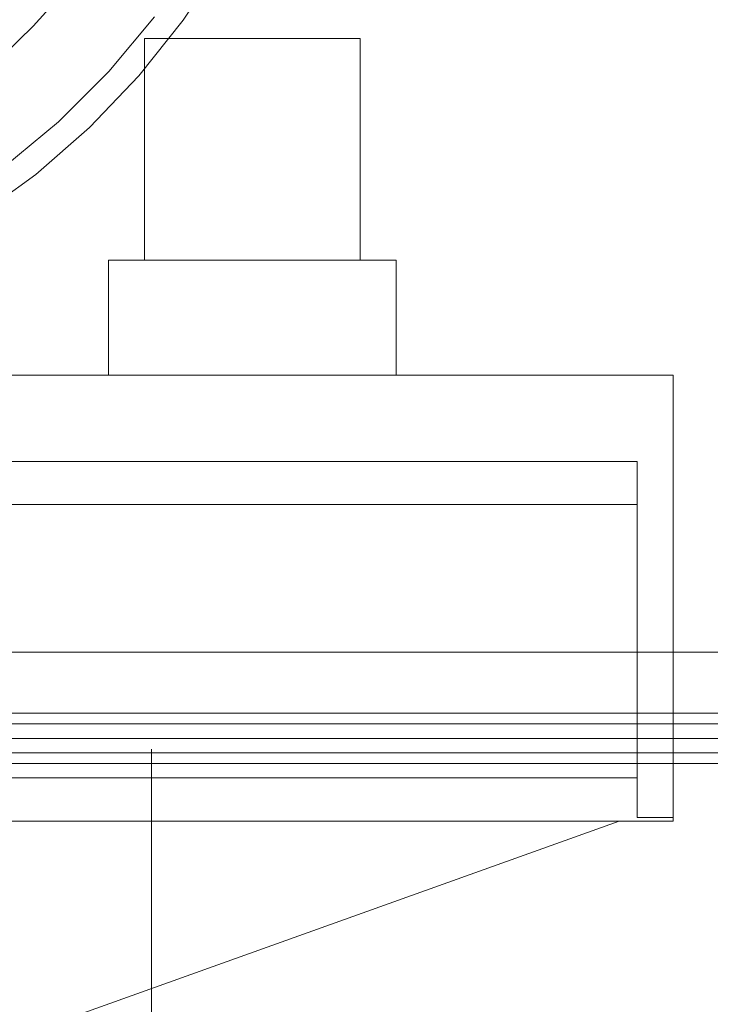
# Model space of a CAD drawing. Header units: millimetres. Extents: x -2233 to 65662, y -50530 to 6847.
# Tile 636 of 656: x 26353 to 26545, y 1213 to 1487. Entities that reach past the tile are written whole.
import ezdxf

# ---------------------------------------------------------------- set-up
doc = ezdxf.new("R2010")
doc.units = ezdxf.units.MM
for name, color, linetype, lineweight in [('COTAS_P', 1, 'Continuous', 0), ('lateral_briquetadora', 7, 'Continuous', 0), ('lateral_C05', 7, 'Continuous', 0)]:
    doc.layers.add(name, color=color, linetype=linetype, lineweight=lineweight)
doc.dimstyles.new('R19_100', dxfattribs={"dimtxt": 250, "dimasz": 150, "dimexe": 150, "dimexo": 80, "dimgap": 100, "dimtad": 1, "dimtih": 1, "dimtoh": 1, "dimdsep": 46, "dimcen": 0.09, "dimadec": 0, "dimazin": 0, "dimtfac": 1, "dimtdec": 4, "dimtofl": 0, "dimtmove": 0, "dimatfit": 3, "dimfxl": 1, "dimtolj": 1, "dimtzin": 0, "dimarcsym": 0})

# ---------------------------------------------------------------- blocks, each defined once
blk = doc.blocks.new('DIM_R32_7')
at = {"layer": 'COTAS_P'}
for p, q in [((24250.07, 2141), (24400.07, 2186)), ((26750.07, 2141), (26600.07, 2186)), ((24250.07, 1241), (24250.07, 2141)), ((24250.07, 2141), (26750.07, 2141)), ((24250.07, 2141), (24400.07, 2096)), ((26750.07, 2141), (26600.07, 2096)), ((26750.07, 1241), (26750.07, 2141))]:
    blk.add_line(p, q, dxfattribs=at)
blk.add_text('2500 P', height=250, dxfattribs=at).set_placement((25500.07, 2241))
blk = doc.blocks.new('DIM_R32_10')
at = {"layer": 'COTAS_P'}
for p, q in [((40140.5, 4243.89), (39984.7, 4259.84)), ((26530.5, 1633.89), (40140.5, 4243.89)), ((40140.5, 4243.89), (40001.65, 4171.45)), ((40310, 3360), (40140.5, 4243.89)), ((26530.5, 1633.89), (26669.34, 1706.34)), ((26700, 750), (26530.5, 1633.89)), ((26530.5, 1633.89), (26686.29, 1617.95))]:
    blk.add_line(p, q, dxfattribs=at)
blk.add_text('13858 P', height=250, rotation=10.8559, dxfattribs=at).set_placement((33316.66, 3037.1))

msp = doc.modelspace()

# ---------------------------------------------------------------- linework, layer by layer
at = {"layer": 'lateral_briquetadora'}
for p, q in [((26409.785, 1503.249), (26398.86, 1486.699)), ((26357.177, 1485.066), (26364.966, 1493.7)), ((26390.843, 1487.636), (26378.215, 1472.429)), ((26398.86, 1486.699), (26386.496, 1471.196)), ((26348.874, 1476.926), (26357.177, 1485.066)), ((26388.067, 1420), (26388.067, 1481.6)), ((26388.067, 1481.6), (26448.067, 1481.6)), ((26448.067, 1481.6), (26448.067, 1420)), ((26378.215, 1472.429), (26364.238, 1458.452)), ((26386.496, 1471.196), (26372.792, 1456.862)), ((26364.238, 1458.452), (26349.031, 1445.824)), ((26372.792, 1456.862), (26357.859, 1443.815)), ((26357.859, 1443.815), (26341.816, 1432.159)), ((26378.067, 1420), (26458.067, 1420)), ((26378.067, 1388), (26378.067, 1420)), ((26448.067, 1420), (26388.067, 1420)), ((26458.067, 1420), (26458.067, 1388)), ((26535.067, 1388), (25905.067, 1388)), ((26458.067, 1388), (26378.067, 1388)), ((26535.067, 1265), (26535.067, 1388)), ((26525.067, 1364), (25905.067, 1364)), ((26525.067, 1364), (26525.067, 1265)), ((26525.067, 1352), (26525.067, 1364)), ((26525.067, 1352), (25905.067, 1352)), ((26525.067, 1276), (26525.067, 1352)), ((26525.067, 1276), (25905.067, 1276)), ((26525.067, 1265), (26525.067, 1276)), ((26525.067, 1265), (26535.067, 1265)), ((26535.067, 1265), (26535.067, 1264)), ((26535.067, 1264), (25905.067, 1264)), ((25950.067, 1264), (26520.067, 1264)), ((26520.067, 1264), (25950.067, 1060))]:
    msp.add_line(p, q, dxfattribs=at)
at = {"layer": 'lateral_C05'}
for p, q in [((24310.067, 1311), (26690.067, 1311)), ((24250.067, 1294), (26750.067, 1294)), ((24310.067, 1294), (26690.067, 1294)), ((26397.696, 1294), (26397.706, 1294)), ((26397.706, 1294), (26397.723, 1294)), ((26397.723, 1294), (26397.747, 1294)), ((26397.747, 1294), (26397.778, 1294)), ((26397.778, 1294), (26397.815, 1294)), ((26397.815, 1294), (26397.858, 1294)), ((26397.858, 1294), (26397.908, 1294)), ((26397.908, 1294), (26397.965, 1294)), ((26397.965, 1294), (26398.027, 1294)), ((26398.027, 1294), (26398.096, 1294)), ((26398.096, 1294), (26398.17, 1294)), ((26398.17, 1294), (26398.25, 1294)), ((26398.25, 1294), (26398.336, 1294)), ((26398.336, 1294), (26398.427, 1294)), ((26398.427, 1294), (26398.522, 1294)), ((26398.522, 1294), (26398.623, 1294)), ((26398.623, 1294), (26398.728, 1294)), ((26398.728, 1294), (26398.837, 1294)), ((26398.837, 1294), (26398.95, 1294)), ((26398.95, 1294), (26399.067, 1294)), ((26399.067, 1294), (26399.188, 1294)), ((26399.188, 1294), (26399.311, 1294)), ((26399.311, 1294), (26399.438, 1294)), ((26399.438, 1294), (26399.567, 1294)), ((26399.567, 1294), (26399.698, 1294)), ((26399.698, 1294), (26399.831, 1294)), ((26399.831, 1294), (26399.965, 1294)), ((26399.965, 1294), (26400.101, 1294)), ((26400.101, 1294), (26400.237, 1294)), ((26400.237, 1294), (26400.374, 1294)), ((26400.374, 1294), (26400.511, 1294)), ((26400.511, 1294), (26400.648, 1294)), ((26400.648, 1294), (26400.784, 1294)), ((26400.784, 1294), (26400.92, 1294)), ((26400.92, 1294), (26401.054, 1294)), ((26401.054, 1294), (26401.187, 1294)), ((26401.187, 1294), (26401.318, 1294)), ((26401.318, 1294), (26401.447, 1294)), ((26401.447, 1294), (26401.574, 1294)), ((26401.574, 1294), (26401.697, 1294)), ((26401.697, 1294), (26401.817, 1294)), ((26401.817, 1294), (26401.934, 1294)), ((26401.934, 1294), (26402.048, 1294)), ((26402.048, 1294), (26402.157, 1294)), ((26402.157, 1294), (26402.262, 1294)), ((26402.262, 1294), (26402.363, 1294)), ((26402.363, 1294), (26402.458, 1294)), ((26402.458, 1294), (26402.549, 1294)), ((26402.549, 1294), (26402.635, 1294)), ((26402.635, 1294), (26402.715, 1294)), ((26402.715, 1294), (26402.789, 1294)), ((26402.789, 1294), (26402.858, 1294)), ((26402.858, 1294), (26402.92, 1294)), ((26402.92, 1294), (26402.977, 1294)), ((26402.977, 1294), (26403.027, 1294)), ((26403.027, 1294), (26403.07, 1294)), ((26403.07, 1294), (26403.107, 1294)), ((26403.107, 1294), (26403.138, 1294)), ((26403.138, 1294), (26403.162, 1294)), ((26403.162, 1294), (26403.179, 1294)), ((26403.179, 1294), (26403.189, 1294)), ((24250.067, 1291), (26750.067, 1291)), ((24310.067, 1291), (26690.067, 1291)), ((26100.817, 1291), (26700.067, 1291)), ((26397.446, 1291), (26397.457, 1291)), ((26397.457, 1291), (26397.476, 1291)), ((26397.476, 1291), (26397.502, 1291)), ((26397.502, 1291), (26397.535, 1291)), ((26397.535, 1291), (26397.576, 1291)), ((26397.576, 1291), (26397.623, 1291)), ((26397.623, 1291), (26397.678, 1291)), ((26397.678, 1291), (26397.74, 1291)), ((26397.696, 1291), (26397.706, 1291)), ((26397.706, 1291), (26397.723, 1291)), ((26397.723, 1291), (26397.747, 1291)), ((26397.74, 1291), (26397.808, 1291)), ((26397.747, 1291), (26397.778, 1291)), ((26397.778, 1291), (26397.815, 1291)), ((26397.808, 1291), (26397.883, 1291)), ((26397.815, 1291), (26397.858, 1291)), ((26397.858, 1291), (26397.908, 1291)), ((26397.883, 1291), (26397.964, 1291)), ((26397.908, 1291), (26397.965, 1291)), ((26397.964, 1291), (26398.051, 1291)), ((26397.965, 1291), (26398.027, 1291)), ((26398.027, 1291), (26398.096, 1291)), ((26398.051, 1291), (26398.144, 1291)), ((26398.096, 1291), (26398.17, 1291)), ((26398.144, 1291), (26398.243, 1291)), ((26398.17, 1291), (26398.25, 1291)), ((26398.243, 1291), (26398.348, 1291)), ((26398.25, 1291), (26398.336, 1291)), ((26398.336, 1291), (26398.427, 1291)), ((26398.348, 1291), (26398.457, 1291)), ((26398.427, 1291), (26398.522, 1291)), ((26398.457, 1291), (26398.572, 1291)), ((26398.522, 1291), (26398.623, 1291)), ((26398.572, 1291), (26398.691, 1291)), ((26398.623, 1291), (26398.728, 1291)), ((26398.691, 1291), (26398.815, 1291)), ((26398.728, 1291), (26398.837, 1291)), ((26398.815, 1291), (26398.942, 1291)), ((26398.837, 1291), (26398.95, 1291)), ((26398.942, 1291), (26399.074, 1291)), ((26398.95, 1291), (26399.067, 1291)), ((26399.067, 1291), (26399.188, 1291)), ((26399.074, 1291), (26399.209, 1291)), ((26399.188, 1291), (26399.311, 1291)), ((26399.209, 1291), (26399.346, 1291)), ((26399.311, 1291), (26399.438, 1291)), ((26399.346, 1291), (26399.487, 1291)), ((26399.438, 1291), (26399.567, 1291)), ((26399.487, 1291), (26399.63, 1291)), ((26399.567, 1291), (26399.698, 1291)), ((26399.63, 1291), (26399.775, 1291)), ((26399.698, 1291), (26399.831, 1291)), ((26399.775, 1291), (26399.922, 1291)), ((26399.831, 1291), (26399.965, 1291)), ((26399.922, 1291), (26400.069, 1291)), ((26399.965, 1291), (26400.101, 1291)), ((26400.069, 1291), (26400.218, 1291)), ((26400.101, 1291), (26400.237, 1291)), ((26400.218, 1291), (26400.368, 1291)), ((26400.237, 1291), (26400.374, 1291)), ((26400.368, 1291), (26400.517, 1291)), ((26400.374, 1291), (26400.511, 1291)), ((26400.511, 1291), (26400.648, 1291)), ((26400.517, 1291), (26400.667, 1291)), ((26400.648, 1291), (26400.784, 1291)), ((26400.667, 1291), (26400.816, 1291)), ((26400.784, 1291), (26400.92, 1291)), ((26400.816, 1291), (26400.963, 1291)), ((26400.92, 1291), (26401.054, 1291)), ((26400.963, 1291), (26401.11, 1291)), ((26401.054, 1291), (26401.187, 1291)), ((26401.11, 1291), (26401.255, 1291)), ((26401.187, 1291), (26401.318, 1291)), ((26401.255, 1291), (26401.398, 1291)), ((26401.318, 1291), (26401.447, 1291)), ((26401.398, 1291), (26401.539, 1291)), ((26401.447, 1291), (26401.574, 1291)), ((26401.539, 1291), (26401.676, 1291)), ((26401.574, 1291), (26401.697, 1291)), ((26401.676, 1291), (26401.811, 1291)), ((26401.697, 1291), (26401.817, 1291)), ((26401.811, 1291), (26401.942, 1291)), ((26401.817, 1291), (26401.934, 1291)), ((26401.934, 1291), (26402.048, 1291)), ((26401.942, 1291), (26402.07, 1291)), ((26402.048, 1291), (26402.157, 1291)), ((26402.07, 1291), (26402.194, 1291)), ((26402.157, 1291), (26402.262, 1291)), ((26402.194, 1291), (26402.313, 1291)), ((26402.262, 1291), (26402.363, 1291)), ((26402.313, 1291), (26402.428, 1291)), ((26402.363, 1291), (26402.458, 1291)), ((26402.428, 1291), (26402.537, 1291)), ((26402.458, 1291), (26402.549, 1291)), ((26402.537, 1291), (26402.642, 1291)), ((26402.549, 1291), (26402.635, 1291)), ((26402.635, 1291), (26402.715, 1291)), ((26402.642, 1291), (26402.741, 1291)), ((26402.715, 1291), (26402.789, 1291)), ((26402.741, 1291), (26402.834, 1291)), ((26402.789, 1291), (26402.858, 1291)), ((26402.834, 1291), (26402.921, 1291)), ((26402.858, 1291), (26402.92, 1291)), ((26402.92, 1291), (26402.977, 1291)), ((26402.921, 1291), (26403.002, 1291)), ((26402.977, 1291), (26403.027, 1291)), ((26403.002, 1291), (26403.077, 1291)), ((26403.027, 1291), (26403.07, 1291)), ((26403.07, 1291), (26403.107, 1291)), ((26403.077, 1291), (26403.145, 1291)), ((26403.107, 1291), (26403.138, 1291)), ((26403.138, 1291), (26403.162, 1291)), ((26403.145, 1291), (26403.207, 1291)), ((26403.162, 1291), (26403.179, 1291)), ((26403.179, 1291), (26403.189, 1291)), ((26403.207, 1291), (26403.262, 1291)), ((26403.262, 1291), (26403.309, 1291)), ((26403.309, 1291), (26403.35, 1291)), ((26403.35, 1291), (26403.383, 1291)), ((26403.383, 1291), (26403.409, 1291)), ((26403.409, 1291), (26403.428, 1291)), ((26403.428, 1291), (26403.439, 1291)), ((24300.067, 1287), (26700.067, 1287)), ((26100.817, 1287), (26700.067, 1287)), ((26397.446, 1287), (26397.457, 1287)), ((26397.457, 1287), (26397.476, 1287)), ((26397.476, 1287), (26397.502, 1287)), ((26397.502, 1287), (26397.535, 1287)), ((26397.535, 1287), (26397.576, 1287)), ((26397.576, 1287), (26397.623, 1287)), ((26397.623, 1287), (26397.678, 1287)), ((26397.678, 1287), (26397.74, 1287)), ((26397.696, 1287), (26397.706, 1287)), ((26397.706, 1287), (26397.723, 1287)), ((26397.723, 1287), (26397.747, 1287)), ((26397.74, 1287), (26397.808, 1287)), ((26397.747, 1287), (26397.778, 1287)), ((26397.778, 1287), (26397.815, 1287)), ((26397.808, 1287), (26397.883, 1287)), ((26397.815, 1287), (26397.858, 1287)), ((26397.858, 1287), (26397.908, 1287)), ((26397.883, 1287), (26397.964, 1287)), ((26397.908, 1287), (26397.965, 1287)), ((26397.964, 1287), (26398.051, 1287)), ((26397.965, 1287), (26398.027, 1287)), ((26398.027, 1287), (26398.096, 1287)), ((26398.051, 1287), (26398.144, 1287)), ((26398.096, 1287), (26398.17, 1287)), ((26398.144, 1287), (26398.243, 1287)), ((26398.17, 1287), (26398.25, 1287)), ((26398.243, 1287), (26398.348, 1287)), ((26398.25, 1287), (26398.336, 1287)), ((26398.336, 1287), (26398.427, 1287)), ((26398.348, 1287), (26398.457, 1287)), ((26398.427, 1287), (26398.522, 1287)), ((26398.457, 1287), (26398.572, 1287)), ((26398.522, 1287), (26398.623, 1287)), ((26398.572, 1287), (26398.691, 1287)), ((26398.623, 1287), (26398.728, 1287)), ((26398.691, 1287), (26398.815, 1287)), ((26398.728, 1287), (26398.837, 1287)), ((26398.815, 1287), (26398.942, 1287)), ((26398.837, 1287), (26398.95, 1287)), ((26398.942, 1287), (26399.074, 1287)), ((26398.95, 1287), (26399.067, 1287)), ((26399.067, 1287), (26399.188, 1287)), ((26399.074, 1287), (26399.209, 1287)), ((26399.188, 1287), (26399.311, 1287)), ((26399.209, 1287), (26399.346, 1287)), ((26399.311, 1287), (26399.438, 1287)), ((26399.346, 1287), (26399.487, 1287)), ((26399.438, 1287), (26399.567, 1287)), ((26399.487, 1287), (26399.63, 1287)), ((26399.567, 1287), (26399.698, 1287)), ((26399.63, 1287), (26399.775, 1287)), ((26399.698, 1287), (26399.831, 1287)), ((26399.775, 1287), (26399.922, 1287)), ((26399.831, 1287), (26399.965, 1287)), ((26399.922, 1287), (26400.069, 1287)), ((26399.965, 1287), (26400.101, 1287)), ((26400.069, 1287), (26400.218, 1287)), ((26400.101, 1287), (26400.237, 1287)), ((26400.218, 1287), (26400.368, 1287)), ((26400.237, 1287), (26400.374, 1287)), ((26400.368, 1287), (26400.517, 1287)), ((26400.374, 1287), (26400.511, 1287)), ((26400.511, 1287), (26400.648, 1287)), ((26400.517, 1287), (26400.667, 1287)), ((26400.648, 1287), (26400.784, 1287)), ((26400.667, 1287), (26400.816, 1287)), ((26400.784, 1287), (26400.92, 1287)), ((26400.816, 1287), (26400.963, 1287)), ((26400.92, 1287), (26401.054, 1287)), ((26400.963, 1287), (26401.11, 1287)), ((26401.054, 1287), (26401.187, 1287)), ((26401.11, 1287), (26401.255, 1287)), ((26401.187, 1287), (26401.318, 1287)), ((26401.255, 1287), (26401.398, 1287)), ((26401.318, 1287), (26401.447, 1287)), ((26401.398, 1287), (26401.539, 1287)), ((26401.447, 1287), (26401.574, 1287)), ((26401.539, 1287), (26401.676, 1287)), ((26401.574, 1287), (26401.697, 1287)), ((26401.676, 1287), (26401.811, 1287)), ((26401.697, 1287), (26401.817, 1287)), ((26401.811, 1287), (26401.942, 1287)), ((26401.817, 1287), (26401.934, 1287)), ((26401.934, 1287), (26402.048, 1287)), ((26401.942, 1287), (26402.07, 1287)), ((26402.048, 1287), (26402.157, 1287)), ((26402.07, 1287), (26402.194, 1287)), ((26402.157, 1287), (26402.262, 1287)), ((26402.194, 1287), (26402.313, 1287)), ((26402.262, 1287), (26402.363, 1287)), ((26402.313, 1287), (26402.428, 1287)), ((26402.363, 1287), (26402.458, 1287)), ((26402.428, 1287), (26402.537, 1287)), ((26402.458, 1287), (26402.549, 1287)), ((26402.537, 1287), (26402.642, 1287)), ((26402.549, 1287), (26402.635, 1287)), ((26402.635, 1287), (26402.715, 1287)), ((26402.642, 1287), (26402.741, 1287)), ((26402.715, 1287), (26402.789, 1287)), ((26402.741, 1287), (26402.834, 1287)), ((26402.789, 1287), (26402.858, 1287)), ((26402.834, 1287), (26402.921, 1287)), ((26402.858, 1287), (26402.92, 1287)), ((26402.92, 1287), (26402.977, 1287)), ((26402.921, 1287), (26403.002, 1287)), ((26402.977, 1287), (26403.027, 1287)), ((26403.002, 1287), (26403.077, 1287)), ((26403.027, 1287), (26403.07, 1287)), ((26403.07, 1287), (26403.107, 1287)), ((26403.077, 1287), (26403.145, 1287)), ((26403.107, 1287), (26403.138, 1287)), ((26403.138, 1287), (26403.162, 1287)), ((26403.145, 1287), (26403.207, 1287)), ((26403.162, 1287), (26403.179, 1287)), ((26403.179, 1287), (26403.189, 1287)), ((26403.207, 1287), (26403.262, 1287)), ((26403.262, 1287), (26403.309, 1287)), ((26403.309, 1287), (26403.35, 1287)), ((26403.35, 1287), (26403.383, 1287)), ((26403.383, 1287), (26403.409, 1287)), ((26403.409, 1287), (26403.428, 1287)), ((26403.428, 1287), (26403.439, 1287)), ((24300.067, 1283), (26700.067, 1283)), ((24310.067, 1283), (26690.067, 1283)), ((26390.067, 1283.928), (26390.067, 1284)), ((26390.067, 1283.712), (26390.067, 1283.928)), ((26390.067, 1283.352), (26390.067, 1283.712)), ((26390.067, 1282.85), (26390.067, 1283.352)), ((26390.067, 1282.206), (26390.067, 1282.85)), ((26390.067, 1281.423), (26390.067, 1282.206)), ((26390.067, 1280.502), (26390.067, 1281.423)), ((26397.696, 1283), (26397.706, 1283)), ((26397.706, 1283), (26397.723, 1283)), ((26397.723, 1283), (26397.747, 1283)), ((26397.747, 1283), (26397.778, 1283)), ((26397.778, 1283), (26397.815, 1283)), ((26397.815, 1283), (26397.858, 1283)), ((26397.858, 1283), (26397.908, 1283)), ((26397.908, 1283), (26397.965, 1283)), ((26397.965, 1283), (26398.027, 1283)), ((26398.027, 1283), (26398.096, 1283)), ((26398.096, 1283), (26398.17, 1283)), ((26398.17, 1283), (26398.25, 1283)), ((26398.25, 1283), (26398.336, 1283)), ((26398.336, 1283), (26398.427, 1283)), ((26398.427, 1283), (26398.522, 1283)), ((26398.522, 1283), (26398.623, 1283)), ((26398.623, 1283), (26398.728, 1283)), ((26398.728, 1283), (26398.837, 1283)), ((26398.837, 1283), (26398.95, 1283)), ((26398.95, 1283), (26399.067, 1283)), ((26399.067, 1283), (26399.188, 1283)), ((26399.188, 1283), (26399.311, 1283)), ((26399.311, 1283), (26399.438, 1283)), ((26399.438, 1283), (26399.567, 1283)), ((26399.567, 1283), (26399.698, 1283)), ((26399.698, 1283), (26399.831, 1283)), ((26399.831, 1283), (26399.965, 1283)), ((26399.965, 1283), (26400.101, 1283)), ((26400.101, 1283), (26400.237, 1283)), ((26400.237, 1283), (26400.374, 1283)), ((26400.374, 1283), (26400.511, 1283)), ((26400.511, 1283), (26400.648, 1283)), ((26400.648, 1283), (26400.784, 1283)), ((26400.784, 1283), (26400.92, 1283)), ((26400.92, 1283), (26401.054, 1283)), ((26401.054, 1283), (26401.187, 1283)), ((26401.187, 1283), (26401.318, 1283)), ((26401.318, 1283), (26401.447, 1283)), ((26401.447, 1283), (26401.574, 1283)), ((26401.574, 1283), (26401.697, 1283)), ((26401.697, 1283), (26401.817, 1283)), ((26401.817, 1283), (26401.934, 1283)), ((26401.934, 1283), (26402.048, 1283)), ((26402.048, 1283), (26402.157, 1283)), ((26402.157, 1283), (26402.262, 1283)), ((26402.262, 1283), (26402.363, 1283)), ((26402.363, 1283), (26402.458, 1283)), ((26402.458, 1283), (26402.549, 1283)), ((26402.549, 1283), (26402.635, 1283)), ((26402.635, 1283), (26402.715, 1283)), ((26402.715, 1283), (26402.789, 1283)), ((26402.789, 1283), (26402.858, 1283)), ((26402.858, 1283), (26402.92, 1283)), ((26402.92, 1283), (26402.977, 1283)), ((26402.977, 1283), (26403.027, 1283)), ((26403.027, 1283), (26403.07, 1283)), ((26403.07, 1283), (26403.107, 1283)), ((26403.107, 1283), (26403.138, 1283)), ((26403.138, 1283), (26403.162, 1283)), ((26403.162, 1283), (26403.179, 1283)), ((26403.179, 1283), (26403.189, 1283)), ((24310.067, 1280), (26690.067, 1280)), ((26390.067, 1279.446), (26390.067, 1280.502)), ((26390.067, 1278.256), (26390.067, 1279.446)), ((26390.067, 1276.937), (26390.067, 1278.256)), ((26390.067, 1275.491), (26390.067, 1276.937)), ((26390.067, 1273.922), (26390.067, 1275.491)), ((26390.067, 1272.234), (26390.067, 1273.922)), ((26390.067, 1270.431), (26390.067, 1272.234)), ((26390.067, 1268.517), (26390.067, 1270.431)), ((26390.067, 1266.498), (26390.067, 1268.517)), ((26390.067, 1264.378), (26390.067, 1266.498)), ((26390.067, 1262.162), (26390.067, 1264.378)), ((26390.067, 1259.857), (26390.067, 1262.162)), ((26390.067, 1257.468), (26390.067, 1259.857)), ((26390.067, 1255), (26390.067, 1257.468)), ((26390.067, 1252.46), (26390.067, 1255)), ((26390.067, 1249.855), (26390.067, 1252.46)), ((26390.067, 1247.19), (26390.067, 1249.855)), ((26390.067, 1244.472), (26390.067, 1247.19)), ((26390.067, 1241.709), (26390.067, 1244.472)), ((26390.067, 1238.906), (26390.067, 1241.709)), ((26390.067, 1236.072), (26390.067, 1238.906)), ((26390.067, 1233.212), (26390.067, 1236.072)), ((26390.067, 1230.334), (26390.067, 1233.212)), ((26390.067, 1227.446), (26390.067, 1230.334)), ((26390.067, 1224.554), (26390.067, 1227.446)), ((26390.067, 1221.666), (26390.067, 1224.554)), ((26390.067, 1218.788), (26390.067, 1221.666)), ((26390.067, 1215.928), (26390.067, 1218.788)), ((26390.067, 1213.094), (26390.067, 1215.928)), ((26390.067, 1210.291), (26390.067, 1213.094))]:
    msp.add_line(p, q, dxfattribs=at)

# ---------------------------------------------------------------- dimensions: what is measured, and where the dimension line sits
at = {"layer": 'COTAS_P'}
for p1, p2, picture, middle in [((26700, 750), (40310, 3360), 'DIM_R32_10', (33335.495, 2938.894)), ((24250.067, 1241), (26750.067, 1241), 'DIM_R32_7', (25500.067, 2141))]:
    dim = msp.add_aligned_dim(p1=p1, p2=p2, distance=900, text='<> P', dimstyle='R19_100', dxfattribs=at)
    dim.commit()
    dim.dimension.update_dxf_attribs({"geometry": picture, "text_midpoint": middle})

doc.saveas('drawing.dxf')
